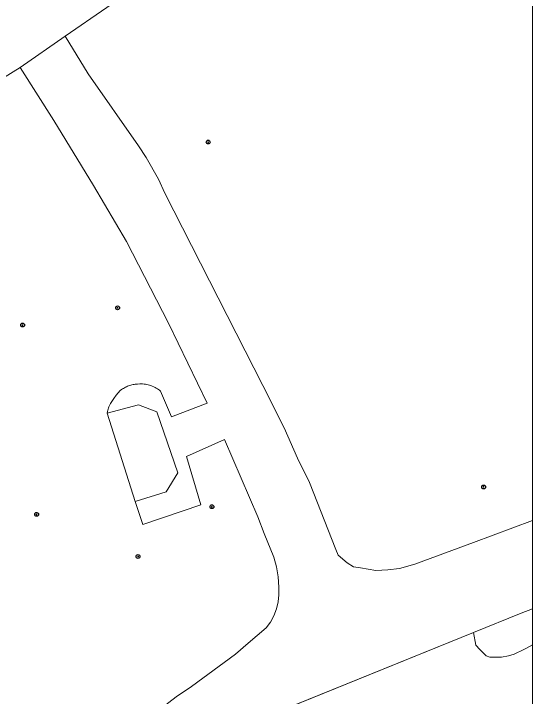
# Model space of a CAD drawing. Extents: x 528790 to 529292, y 179350 to 179856.
# Drawn here: x 529249.6 to 529290.2, y 179727.2 to 179780.8 of the extents above; entities that cross this region are included whole.
import ezdxf

# ---------------------------------------------------------------- set-up
doc = ezdxf.new("R2010")
doc.units = 0
doc.header["$LTSCALE"] = 0.6
doc.header["$PDMODE"] = 32
doc.header["$PDSIZE"] = 0.3
for name, color, linetype, lineweight in [('1', 7, 'Continuous', 13), ('2', 7, 'Continuous', 13), ('7', 7, 'Continuous', 13)]:
    doc.layers.add(name, color=color, linetype=linetype, lineweight=lineweight)
doc.layers.add('3', color=7, linetype='Continuous')

msp = doc.modelspace()

# ---------------------------------------------------------------- linework, layer by layer
at = {"layer": '1'}
for points in [[(529290.22, 179741.025), (529290.22, 179804.278), (529256.852, 179781.245), (529253.6, 179779), (529255.4, 179776.05), (529259.35, 179770.4), (529259.95, 179769.5), (529260.9, 179767.8), (529261.4, 179766.7), (529269.1, 179751.6), (529270.75, 179748.3), (529271.8, 179745.9), (529272.75, 179744), (529274.8, 179738.75), (529275, 179738.3), (529275.7, 179737.7), (529276.2, 179737.4), (529276.75, 179737.3), (529277.95, 179737.1), (529278.9, 179737.15), (529279.8, 179737.25), (529281, 179737.6), (529285.6, 179739.3)], [(529261.513, 179743.267), (529262.413, 179744.762), (529260.777, 179749.548), (529259.337, 179750.103), (529256.891, 179749.44), (529259.085, 179742.501)], [(529290.22, 179731.258), (529290.22, 179734.094), (529289.35, 179733.75), (529285.6, 179732.25), (529285.8, 179731.25), (529286.1, 179730.9), (529286.6, 179730.4), (529286.9, 179730.3), (529287.8, 179730.3), (529288.35, 179730.4), (529288.8, 179730.55), (529289.55, 179730.9), (529290.2, 179731.25)]]:
    msp.add_lwpolyline(points, close=True, dxfattribs=at)
for points in [[(529210.9, 179757.6), (529211.15, 179758.75), (529211.2, 179759.9), (529211.25, 179761.15), (529233.2, 179776.65), (529235.6, 179773.05), (529236, 179773.3), (529239.75, 179775.9), (529240.6, 179776.5), (529241, 179776.75), (529241.9, 179775.35), (529242.2, 179775.55), (529242.55, 179775.2), (529242.8, 179774.9), (529243.2, 179774.6), (529244.35, 179774.3), (529245.35, 179774.3), (529247.8, 179775.15), (529248.75, 179775.75), (529250.05, 179776.55), (529253.6, 179779), (529256.852, 179781.245)], [(529290.22, 179741.025), (529285.6, 179739.3), (529281, 179737.6), (529279.8, 179737.25), (529278.9, 179737.15), (529277.95, 179737.1), (529276.75, 179737.3), (529276.2, 179737.4), (529275.7, 179737.7), (529275, 179738.3), (529274.8, 179738.75), (529272.75, 179744), (529271.8, 179745.9), (529270.75, 179748.3), (529269.1, 179751.6), (529261.4, 179766.7), (529260.9, 179767.8), (529259.95, 179769.5), (529259.35, 179770.4), (529255.4, 179776.05), (529253.6, 179779), (529250.05, 179776.55), (529252.7, 179772.4), (529255.8, 179767.3), (529258.4, 179762.9), (529261.7, 179756.5), (529264.729, 179750.228), (529261.938, 179749.162), (529261.071, 179751.174), (529260.991, 179751.238), (529260.908, 179751.299), (529260.822, 179751.356), (529260.734, 179751.409), (529260.644, 179751.458), (529260.551, 179751.504), (529260.411, 179751.565), (529260.308, 179751.603), (529260.204, 179751.636), (529260.098, 179751.664), (529259.99, 179751.688), (529259.882, 179751.706), (529259.773, 179751.72), (529259.664, 179751.73), (529259.554, 179751.735), (529259.444, 179751.735), (529259.27, 179751.726), (529259.179, 179751.718), (529259.089, 179751.706), (529258.999, 179751.692), (529258.91, 179751.675), (529258.821, 179751.656), (529258.733, 179751.633), (529258.645, 179751.607), (529258.559, 179751.579), (529258.475, 179751.547), (529258.391, 179751.512), (529258.31, 179751.473), (529258.23, 179751.432), (529258.152, 179751.386), (529258.076, 179751.338), (529258.002, 179751.286), (529257.91, 179751.212), (529257.741, 179751.042), (529257.592, 179750.853), (529257.415, 179750.602), (529257.359, 179750.523), (529257.303, 179750.444), (529257.248, 179750.364), (529257.195, 179750.283), (529257.145, 179750.201), (529257.058, 179750.029), (529257.021, 179749.939), (529256.989, 179749.848), (529256.96, 179749.756), (529256.934, 179749.663), (529256.913, 179749.568), (529256.891, 179749.44), (529259.337, 179750.103), (529260.777, 179749.548), (529262.413, 179744.762), (529261.513, 179743.267), (529259.085, 179742.501), (529259.69, 179740.71), (529264.218, 179742.241), (529263.092, 179746.03), (529266.095, 179747.362), (529268.7, 179741.3), (529269.2, 179740), (529269.95, 179738.15), (529270.15, 179737.4), (529270.3, 179736.6), (529270.35, 179735.8), (529270.35, 179735.2), (529270.3, 179734.65), (529270.15, 179734.1), (529269.95, 179733.55), (529269.7, 179733.05), (529269.35, 179732.6), (529267.95, 179731.4), (529266.95, 179730.55), (529263.5, 179728)], [(529258.31, 179751.473), (529258.391, 179751.512), (529258.475, 179751.547), (529258.559, 179751.579), (529258.645, 179751.607), (529258.733, 179751.633), (529258.821, 179751.656), (529258.91, 179751.675), (529258.999, 179751.692), (529259.089, 179751.706), (529259.179, 179751.718), (529259.27, 179751.726), (529259.444, 179751.735), (529259.554, 179751.735), (529259.664, 179751.73), (529259.773, 179751.72), (529259.882, 179751.706), (529259.99, 179751.688), (529260.098, 179751.664), (529260.204, 179751.636), (529260.308, 179751.603), (529260.411, 179751.565), (529260.551, 179751.504), (529260.644, 179751.458), (529260.734, 179751.409), (529260.822, 179751.356), (529260.908, 179751.299), (529260.991, 179751.238), (529261.071, 179751.174), (529261.938, 179749.162), (529264.729, 179750.228), (529261.7, 179756.5), (529258.4, 179762.9), (529255.8, 179767.3), (529252.7, 179772.4), (529250.05, 179776.55), (529248.75, 179775.75)], [(529262.3, 179727.2), (529263.5, 179728), (529266.95, 179730.55), (529267.95, 179731.4), (529269.35, 179732.6), (529269.7, 179733.05), (529269.95, 179733.55), (529270.15, 179734.1), (529270.3, 179734.65), (529270.35, 179735.2), (529270.35, 179735.8), (529270.3, 179736.6), (529270.15, 179737.4), (529269.95, 179738.15), (529269.2, 179740), (529268.7, 179741.3), (529266.095, 179747.362), (529263.092, 179746.03), (529264.218, 179742.241), (529259.69, 179740.71), (529259.085, 179742.501), (529256.891, 179749.44), (529256.913, 179749.568), (529256.934, 179749.663), (529256.96, 179749.756), (529256.989, 179749.848), (529257.021, 179749.939), (529257.058, 179750.029), (529257.145, 179750.201), (529257.195, 179750.283), (529257.248, 179750.364), (529257.303, 179750.444), (529257.359, 179750.523), (529257.415, 179750.602), (529257.592, 179750.853), (529257.741, 179751.042), (529257.91, 179751.212), (529258.002, 179751.286), (529258.076, 179751.338), (529258.152, 179751.386), (529258.23, 179751.432), (529258.31, 179751.473)], [(529269.6, 179725.75), (529285.6, 179732.25), (529289.35, 179733.75), (529290.22, 179734.094), (529290.22, 179741.025)], [(529290.22, 179731.258), (529290.2, 179731.25), (529289.55, 179730.9), (529288.8, 179730.55), (529288.35, 179730.4), (529287.8, 179730.3), (529286.9, 179730.3), (529286.6, 179730.4), (529286.1, 179730.9), (529285.8, 179731.25), (529285.6, 179732.25), (529269.6, 179725.75)], [(529290.22, 179710.612), (529290.22, 179731.258)], [(529263.5, 179728), (529262.3, 179727.2), (529261.15, 179726.3), (529258.1, 179722.9), (529254.95, 179718.4), (529252.05, 179713.75), (529250.15, 179710.4), (529247.4, 179704.3), (529245.6, 179700.65), (529243.95, 179696.9), (529241.8, 179691.8), (529241.2, 179690.05), (529240.75, 179688.3), (529240.25, 179686.4), (529240, 179684.2), (529239.8, 179681.9), (529239.75, 179679.7), (529239.8, 179677.4), (529239.95, 179675.1), (529240.2, 179672.8), (529240.55, 179670.6), (529241, 179668.3), (529241.6, 179666.2)]]:
    msp.add_lwpolyline(points, dxfattribs=at)
at = {"layer": '2'}
for p, q in [((529253.6, 179779), (529256.852, 179781.245)), ((529250.05, 179776.55), (529253.6, 179779)), ((529256.891, 179749.44), (529259.085, 179742.501)), ((529285.6, 179732.25), (529269.6, 179725.75))]:
    msp.add_line(p, q, dxfattribs=at)
for points in [[(529253.6, 179779), (529255.4, 179776.05), (529259.35, 179770.4), (529259.95, 179769.5), (529260.9, 179767.8), (529261.4, 179766.7), (529269.1, 179751.6), (529270.75, 179748.3), (529271.8, 179745.9), (529272.75, 179744), (529274.8, 179738.75), (529275, 179738.3), (529275.7, 179737.7), (529276.2, 179737.4), (529276.75, 179737.3), (529277.95, 179737.1), (529278.9, 179737.15), (529279.8, 179737.25), (529281, 179737.6), (529285.6, 179739.3), (529290.22, 179741.025)], [(529241.9, 179775.35), (529242.2, 179775.55), (529242.55, 179775.2), (529242.8, 179774.9), (529243.2, 179774.6), (529244.35, 179774.3), (529245.35, 179774.3), (529247.8, 179775.15), (529248.75, 179775.75), (529250.05, 179776.55)], [(529250.05, 179776.55), (529252.7, 179772.4), (529255.8, 179767.3), (529258.4, 179762.9), (529261.7, 179756.5), (529264.729, 179750.228), (529261.938, 179749.162), (529261.071, 179751.174), (529260.991, 179751.238), (529260.908, 179751.299), (529260.822, 179751.356), (529260.734, 179751.409), (529260.644, 179751.458), (529260.551, 179751.504), (529260.411, 179751.565), (529260.308, 179751.603), (529260.204, 179751.636), (529260.098, 179751.664), (529259.99, 179751.688), (529259.882, 179751.706), (529259.773, 179751.72), (529259.664, 179751.73), (529259.554, 179751.735), (529259.444, 179751.735), (529259.27, 179751.726), (529259.179, 179751.718), (529259.089, 179751.706), (529258.999, 179751.692), (529258.91, 179751.675), (529258.821, 179751.656), (529258.733, 179751.633), (529258.645, 179751.607), (529258.559, 179751.579), (529258.475, 179751.547), (529258.391, 179751.512), (529258.31, 179751.473), (529258.23, 179751.432), (529258.152, 179751.386), (529258.076, 179751.338), (529258.002, 179751.286), (529257.91, 179751.212), (529257.741, 179751.042), (529257.592, 179750.853), (529257.415, 179750.602), (529257.359, 179750.523), (529257.303, 179750.444), (529257.248, 179750.364), (529257.195, 179750.283), (529257.145, 179750.201), (529257.058, 179750.029), (529257.021, 179749.939), (529256.989, 179749.848), (529256.96, 179749.756), (529256.934, 179749.663), (529256.913, 179749.568), (529256.891, 179749.44)], [(529259.085, 179742.501), (529261.513, 179743.267), (529262.413, 179744.762), (529260.777, 179749.548), (529259.337, 179750.103), (529256.891, 179749.44)], [(529261.15, 179726.3), (529262.3, 179727.2), (529263.5, 179728), (529266.95, 179730.55), (529267.95, 179731.4), (529269.35, 179732.6), (529269.7, 179733.05), (529269.95, 179733.55), (529270.15, 179734.1), (529270.3, 179734.65), (529270.35, 179735.2), (529270.35, 179735.8), (529270.3, 179736.6), (529270.15, 179737.4), (529269.95, 179738.15), (529269.2, 179740), (529268.7, 179741.3), (529266.095, 179747.362), (529263.092, 179746.03), (529264.218, 179742.241), (529259.69, 179740.71), (529259.085, 179742.501)], [(529285.6, 179732.25), (529289.35, 179733.75), (529290.22, 179734.094)], [(529290.22, 179731.258), (529290.2, 179731.25), (529289.55, 179730.9), (529288.8, 179730.55), (529288.35, 179730.4), (529287.8, 179730.3), (529286.9, 179730.3), (529286.6, 179730.4), (529286.1, 179730.9), (529285.8, 179731.25), (529285.6, 179732.25)]]:
    msp.add_lwpolyline(points, dxfattribs=at)
at = {"layer": '3'}
for p in [(529264.8, 179770.7), (529257.7, 179757.7), (529250.25, 179756.35), (529286.4, 179743.65), (529265.1, 179742.1), (529251.35, 179741.5), (529259.3, 179738.2)]:
    msp.add_point(p, dxfattribs=at)
at = {"layer": '7'}
msp.add_lwpolyline([(528790.22, 179356.024), (529290.22, 179356.024), (529290.22, 179856.024), (528790.22, 179856.024)], close=True, dxfattribs=at)

doc.saveas('drawing.dxf')
